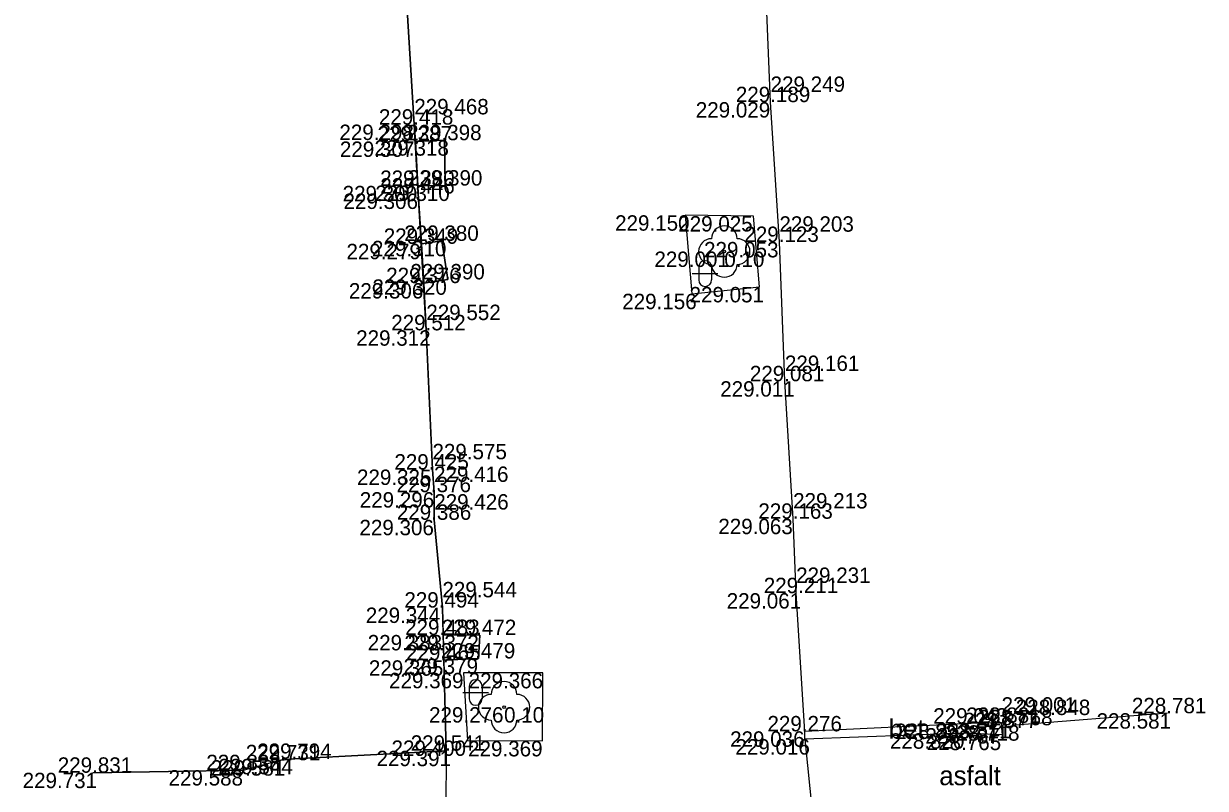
# Model space of a CAD drawing. Extents: x -599516 to -599132, y -1163668 to -1163119.
# Drawn here: x -599435.54 to -599412.52, y -1163405.8 to -1163390.89 of the extents above; entities that cross this region are included whole.
import ezdxf

# ---------------------------------------------------------------- set-up
doc = ezdxf.new("R2010")
doc.units = 0
for name, color, linetype in [('Bod-oznac1', 7, 'Continuous'), ('Bod-oznac2', 7, 'Continuous'), ('Bod-oznac3', 7, 'Continuous'), ('Bod-vyska1', 7, 'Continuous'), ('Bod-vyska2', 7, 'Continuous'), ('Bod-vyska3', 7, 'Continuous'), ('Z_cela-hrobu-dolni-linie', 7, 'Continuous'), ('Z_cela-hrobu-horni-linie', 7, 'Continuous'), ('Z_chodnik', 7, 'Continuous'), ('Z_komunikace', 7, 'Continuous'), ('Z_kultury-znacky', 7, 'Continuous'), ('Z_nove-stromy-prumer-kmene', 7, 'Continuous'), ('Z_popis-budov-povrchu', 7, 'Continuous'), ('Z_stromy-nove-vysazene', 7, 'Continuous'), ('Z_zpevnene-plochy', 7, 'Continuous')]:
    doc.layers.add(name, color=color, linetype=linetype)

msp = doc.modelspace()

# ---------------------------------------------------------------- linework, layer by layer
at = {"layer": 'Bod-oznac1'}
for p, q in [((-599420.994, -1163392.424), (-599420.994, -1163392.424)), ((-599427.935, -1163392.862), (-599427.935, -1163392.862)), ((-599427.914, -1163393.191), (-599427.914, -1163393.191)), ((-599427.345, -1163393.167), (-599427.345, -1163393.167)), ((-599427.865, -1163394.056), (-599427.865, -1163394.056)), ((-599427.856, -1163394.206), (-599427.856, -1163394.206)), ((-599427.33, -1163394.05), (-599427.33, -1163394.05)), ((-599422.659, -1163394.629), (-599422.659, -1163394.629)), ((-599421.325, -1163394.645), (-599421.325, -1163394.645)), ((-599427.395, -1163395.127), (-599427.395, -1163395.127)), ((-599420.822, -1163395.149), (-599420.822, -1163395.149)), ((-599427.795, -1163395.185), (-599427.795, -1163395.185)), ((-599421.895, -1163395.336), (-599421.895, -1163395.336)), ((-599427.752, -1163395.951), (-599427.752, -1163395.951)), ((-599427.283, -1163395.878), (-599427.283, -1163395.878)), ((-599421.208, -1163396.026), (-599421.208, -1163396.026)), ((-599422.529, -1163396.159), (-599422.529, -1163396.159)), ((-599427.701, -1163396.871), (-599427.701, -1163396.871)), ((-599420.715, -1163397.863), (-599420.715, -1163397.863)), ((-599427.581, -1163399.584), (-599427.581, -1163399.584)), ((-599427.55, -1163400.025), (-599427.55, -1163400.025)), ((-599427.546, -1163400.564), (-599427.546, -1163400.564)), ((-599420.555, -1163400.543), (-599420.555, -1163400.543)), ((-599420.496, -1163401.993), (-599420.496, -1163401.993)), ((-599427.387, -1163402.274), (-599427.387, -1163402.274)), ((-599427.372, -1163402.808), (-599427.372, -1163402.808)), ((-599426.656, -1163402.81), (-599426.656, -1163402.81)), ((-599427.36, -1163403.302), (-599427.36, -1163403.302)), ((-599426.682, -1163403.266), (-599426.682, -1163403.266)), ((-599426.979, -1163403.547), (-599426.979, -1163403.547)), ((-599425.429, -1163403.548), (-599425.429, -1163403.548)), ((-599426.186, -1163404.215), (-599426.186, -1163404.215)), ((-599413.265, -1163404.333), (-599413.265, -1163404.333)), ((-599417.086, -1163404.535), (-599417.086, -1163404.535)), ((-599416.494, -1163404.521), (-599416.494, -1163404.521)), ((-599416.494, -1163404.623), (-599416.494, -1163404.623)), ((-599416.216, -1163404.568), (-599416.216, -1163404.568)), ((-599420.326, -1163404.839), (-599420.326, -1163404.839)), ((-599420.325, -1163404.686), (-599420.325, -1163404.686)), ((-599417.189, -1163404.724), (-599417.189, -1163404.724)), ((-599416.481, -1163404.752), (-599416.481, -1163404.752)), ((-599427.315, -1163405.064), (-599427.315, -1163405.064)), ((-599426.9, -1163404.864), (-599426.9, -1163404.864)), ((-599425.439, -1163404.874), (-599425.439, -1163404.874)), ((-599430.533, -1163405.249), (-599430.533, -1163405.249)), ((-599430.259, -1163405.223), (-599430.259, -1163405.223)), ((-599434.197, -1163405.493), (-599434.197, -1163405.493)), ((-599431.251, -1163405.442), (-599431.251, -1163405.442))]:
    msp.add_line(p, q, dxfattribs=at)
at = {"layer": 'Bod-oznac2'}
for p, q in [((-599420.994, -1163392.424), (-599420.994, -1163392.424)), ((-599427.935, -1163392.862), (-599427.935, -1163392.862)), ((-599427.914, -1163393.191), (-599427.914, -1163393.191)), ((-599427.345, -1163393.167), (-599427.345, -1163393.167)), ((-599427.865, -1163394.056), (-599427.865, -1163394.056)), ((-599427.856, -1163394.206), (-599427.856, -1163394.206)), ((-599427.33, -1163394.05), (-599427.33, -1163394.05)), ((-599427.395, -1163395.127), (-599427.395, -1163395.127)), ((-599420.822, -1163395.149), (-599420.822, -1163395.149)), ((-599427.795, -1163395.185), (-599427.795, -1163395.185)), ((-599427.752, -1163395.951), (-599427.752, -1163395.951)), ((-599427.283, -1163395.878), (-599427.283, -1163395.878)), ((-599427.701, -1163396.871), (-599427.701, -1163396.871)), ((-599420.715, -1163397.863), (-599420.715, -1163397.863)), ((-599427.581, -1163399.584), (-599427.581, -1163399.584)), ((-599427.55, -1163400.025), (-599427.55, -1163400.025)), ((-599427.546, -1163400.564), (-599427.546, -1163400.564)), ((-599420.555, -1163400.543), (-599420.555, -1163400.543)), ((-599420.496, -1163401.993), (-599420.496, -1163401.993)), ((-599427.387, -1163402.274), (-599427.387, -1163402.274)), ((-599427.372, -1163402.808), (-599427.372, -1163402.808)), ((-599426.656, -1163402.81), (-599426.656, -1163402.81)), ((-599427.36, -1163403.302), (-599427.36, -1163403.302)), ((-599426.682, -1163403.266), (-599426.682, -1163403.266)), ((-599413.265, -1163404.333), (-599413.265, -1163404.333)), ((-599417.086, -1163404.535), (-599417.086, -1163404.535)), ((-599416.494, -1163404.521), (-599416.494, -1163404.521)), ((-599416.494, -1163404.623), (-599416.494, -1163404.623)), ((-599416.216, -1163404.568), (-599416.216, -1163404.568)), ((-599420.325, -1163404.686), (-599420.325, -1163404.686)), ((-599427.315, -1163405.064), (-599427.315, -1163405.064)), ((-599430.533, -1163405.249), (-599430.533, -1163405.249)), ((-599430.259, -1163405.223), (-599430.259, -1163405.223)), ((-599434.197, -1163405.493), (-599434.197, -1163405.493)), ((-599431.251, -1163405.442), (-599431.251, -1163405.442))]:
    msp.add_line(p, q, dxfattribs=at)
at = {"layer": 'Bod-oznac3'}
for p, q in [((-599420.994, -1163392.424), (-599420.994, -1163392.424)), ((-599427.935, -1163392.862), (-599427.935, -1163392.862)), ((-599420.822, -1163395.149), (-599420.822, -1163395.149)), ((-599427.701, -1163396.871), (-599427.701, -1163396.871)), ((-599420.715, -1163397.863), (-599420.715, -1163397.863)), ((-599427.581, -1163399.584), (-599427.581, -1163399.584)), ((-599427.55, -1163400.025), (-599427.55, -1163400.025)), ((-599427.546, -1163400.564), (-599427.546, -1163400.564)), ((-599420.555, -1163400.543), (-599420.555, -1163400.543)), ((-599420.496, -1163401.993), (-599420.496, -1163401.993)), ((-599427.387, -1163402.274), (-599427.387, -1163402.274)), ((-599416.494, -1163404.521), (-599416.494, -1163404.521)), ((-599416.216, -1163404.568), (-599416.216, -1163404.568))]:
    msp.add_line(p, q, dxfattribs=at)
at = {"layer": 'Z_cela-hrobu-dolni-linie'}
for points in [[(-599427.914, -1163393.191), (-599427.865, -1163394.056)], [(-599427.795, -1163395.185), (-599427.752, -1163395.951)], [(-599427.372, -1163402.808), (-599427.36, -1163403.302)]]:
    msp.add_lwpolyline(points, dxfattribs=at)
at = {"layer": 'Z_cela-hrobu-horni-linie'}
for points in [[(-599413.265, -1163404.333), (-599416.216, -1163404.568), (-599416.216, -1163404.568), (-599416.494, -1163404.623), (-599416.494, -1163404.521), (-599416.494, -1163404.521), (-599417.086, -1163404.535), (-599420.325, -1163404.686), (-599420.496, -1163401.993), (-599420.496, -1163401.993), (-599420.555, -1163400.543), (-599420.555, -1163400.543), (-599420.715, -1163397.863), (-599420.715, -1163397.863), (-599420.822, -1163395.149), (-599420.822, -1163395.149), (-599420.994, -1163392.424), (-599420.994, -1163392.424), (-599421.105, -1163389.706), (-599421.105, -1163389.706), (-599421.171, -1163388.422), (-599421.171, -1163388.422), (-599421.21, -1163387.338)], [(-599430.533, -1163405.249), (-599430.259, -1163405.223), (-599430.259, -1163405.223), (-599427.315, -1163405.064), (-599427.387, -1163402.274), (-599427.387, -1163402.274), (-599427.546, -1163400.564), (-599427.546, -1163400.564), (-599427.55, -1163400.025), (-599427.55, -1163400.025), (-599427.581, -1163399.584), (-599427.581, -1163399.584), (-599427.701, -1163396.871), (-599427.701, -1163396.871), (-599427.856, -1163394.206), (-599427.935, -1163392.862), (-599427.935, -1163392.862), (-599428.099, -1163390.196)], [(-599434.197, -1163405.493), (-599431.251, -1163405.442)]]:
    msp.add_lwpolyline(points, dxfattribs=at)
at = {"layer": 'Z_chodnik'}
for points in [[(-599413.265, -1163404.333), (-599416.216, -1163404.568), (-599416.494, -1163404.623)], [(-599416.494, -1163404.623), (-599416.494, -1163404.521), (-599417.086, -1163404.535), (-599420.325, -1163404.686)], [(-599427.315, -1163405.064), (-599430.259, -1163405.223), (-599430.533, -1163405.249), (-599431.251, -1163405.442), (-599434.197, -1163405.493)]]:
    msp.add_lwpolyline(points, dxfattribs=at)
at = {"layer": 'Z_komunikace'}
for p, q in [((-599420.326, -1163404.839), (-599420.158, -1163406.535)), ((-599427.315, -1163405.064), (-599427.32, -1163406.221))]:
    msp.add_line(p, q, dxfattribs=at)
for points in [[(-599420.326, -1163404.839), (-599420.325, -1163404.686), (-599420.496, -1163401.993), (-599420.555, -1163400.543), (-599420.715, -1163397.863), (-599420.822, -1163395.149), (-599420.994, -1163392.424), (-599421.105, -1163389.706), (-599421.171, -1163388.422), (-599421.21, -1163387.338), (-599421.232, -1163386.775), (-599421.287, -1163385.685), (-599421.322, -1163384.75), (-599421.381, -1163383.944), (-599421.383, -1163383.029), (-599421.477, -1163381.595), (-599422.124, -1163381.432)], [(-599428.099, -1163390.196), (-599427.935, -1163392.862), (-599427.914, -1163393.191), (-599427.345, -1163393.167), (-599427.33, -1163394.05), (-599427.865, -1163394.056), (-599427.856, -1163394.206), (-599427.795, -1163395.185), (-599427.395, -1163395.127), (-599427.283, -1163395.878), (-599427.752, -1163395.951), (-599427.701, -1163396.871), (-599427.581, -1163399.584), (-599427.55, -1163400.025), (-599427.546, -1163400.564), (-599427.387, -1163402.274), (-599427.372, -1163402.808), (-599426.656, -1163402.81), (-599426.682, -1163403.266), (-599427.36, -1163403.302), (-599427.315, -1163405.064)], [(-599422.529, -1163396.159), (-599421.208, -1163396.026), (-599421.325, -1163394.645), (-599422.659, -1163394.629), (-599422.529, -1163396.159)], [(-599425.439, -1163404.874), (-599425.429, -1163403.548), (-599426.979, -1163403.547), (-599426.9, -1163404.864), (-599425.439, -1163404.874)]]:
    msp.add_lwpolyline(points, dxfattribs=at)
at = {"layer": 'Z_kultury-znacky'}
for p, q in [((-599422.394, -1163395.64), (-599422.394, -1163395.89)), ((-599422.144, -1163395.64), (-599422.144, -1163395.89)), ((-599422.519, -1163395.765), (-599422.019, -1163395.765)), ((-599426.99, -1163403.929), (-599426.49, -1163403.929)), ((-599426.865, -1163403.804), (-599426.865, -1163404.054)), ((-599426.615, -1163403.804), (-599426.615, -1163404.054))]:
    msp.add_line(p, q, dxfattribs=at)
for centre, start, end in [((-599422.269, -1163395.64), 0, 180), ((-599422.269, -1163395.89), 180, 0), ((-599426.74, -1163403.804), 0, 180), ((-599426.74, -1163404.054), 180, 0)]:
    msp.add_arc(centre, 0.125, start, end, dxfattribs=at)
at = {"layer": 'Z_stromy-nove-vysazene'}
for centre in [(-599421.895, -1163395.336), (-599426.186, -1163404.215)]:
    msp.add_circle(centre, 0.025, dxfattribs=at)
for centre, start, end in [((-599421.895, -1163395.086), 0, 180), ((-599422.145, -1163395.336), 90, 270), ((-599421.645, -1163395.336), 270, 90), ((-599421.895, -1163395.586), 180, 0), ((-599426.186, -1163403.965), 0, 180), ((-599426.436, -1163404.215), 90, 270), ((-599425.936, -1163404.215), 270, 90), ((-599426.186, -1163404.465), 180, 0)]:
    msp.add_arc(centre, 0.25, start, end, dxfattribs=at)
at = {"layer": 'Z_zpevnene-plochy'}
for points in [[(-599427.865, -1163394.056), (-599427.33, -1163394.05), (-599427.345, -1163393.167), (-599427.914, -1163393.191)], [(-599427.752, -1163395.951), (-599427.283, -1163395.878), (-599427.395, -1163395.127), (-599427.795, -1163395.185)], [(-599427.36, -1163403.302), (-599426.682, -1163403.266), (-599426.656, -1163402.81), (-599427.372, -1163402.808)], [(-599416.494, -1163404.623), (-599416.481, -1163404.752), (-599417.189, -1163404.724), (-599420.326, -1163404.839)]]:
    msp.add_lwpolyline(points, dxfattribs=at)

# ---------------------------------------------------------------- texts
at = {"layer": 'Bod-vyska1'}
for s, p in [('229.029', (-599422.451, -1163392.724)), ('229.298', (-599429.394, -1163393.162)), ('229.307', (-599429.384, -1163393.491)), ('229.318', (-599428.711, -1163393.467)), ('229.300', (-599429.331, -1163394.356)), ('229.306', (-599429.313, -1163394.506)), ('229.310', (-599428.694, -1163394.35)), ('229.150', (-599424.023, -1163394.929)), ('229.025', (-599422.793, -1163394.945)), ('229.279', (-599429.256, -1163395.485)), ('229.310', (-599428.759, -1163395.427)), ('229.053', (-599422.29, -1163395.449)), ('229.001', (-599423.257, -1163395.636)), ('229.320', (-599428.751, -1163396.178)), ('229.306', (-599429.209, -1163396.251)), ('229.051', (-599422.572, -1163396.326)), ('229.156', (-599423.884, -1163396.459)), ('229.312', (-599429.067, -1163397.171)), ('229.011', (-599421.975, -1163398.163)), ('229.325', (-599429.051, -1163399.884)), ('229.296', (-599428.997, -1163400.325)), ('229.306', (-599429.003, -1163400.864)), ('229.063', (-599422.012, -1163400.843)), ('229.061', (-599421.849, -1163402.293)), ('229.344', (-599428.88, -1163402.574)), ('229.383', (-599428.842, -1163403.108)), ('229.372', (-599428.128, -1163403.11)), ('229.365', (-599428.819, -1163403.602)), ('229.379', (-599428.143, -1163403.566)), ('229.369', (-599428.426, -1163403.847)), ('229.366', (-599426.876, -1163403.848)), ('229.276', (-599427.647, -1163404.515)), ('228.581', (-599414.643, -1163404.633)), ('228.853', (-599418.568, -1163404.835)), ('228.787', (-599417.979, -1163404.923)), ('228.811', (-599417.768, -1163404.821)), ('228.718', (-599417.595, -1163404.868)), ('229.036', (-599421.782, -1163404.986)), ('229.016', (-599421.679, -1163405.139)), ('228.820', (-599418.669, -1163405.024)), ('228.765', (-599417.953, -1163405.052)), ('229.391', (-599428.67, -1163405.364)), ('229.400', (-599428.378, -1163405.164)), ('229.369', (-599426.886, -1163405.174)), ('229.581', (-599431.899, -1163405.549)), ('229.544', (-599431.752, -1163405.523)), ('229.731', (-599435.565, -1163405.793)), ('229.588', (-599432.721, -1163405.742))]:
    msp.add_text(s, height=0.3, dxfattribs=at).set_placement(p)
at = {"layer": 'Bod-vyska2'}
for s, p in [('229.189', (-599421.671, -1163392.424)), ('229.418', (-599428.624, -1163392.862)), ('229.398', (-599428.074, -1163393.167)), ('229.387', (-599428.65, -1163393.191)), ('229.380', (-599428.599, -1163394.056)), ('229.390', (-599428.058, -1163394.05)), ('229.446', (-599428.597, -1163394.206)), ('229.349', (-599428.53, -1163395.185)), ('229.380', (-599428.129, -1163395.127)), ('229.123', (-599421.505, -1163395.149)), ('229.390', (-599428.011, -1163395.878)), ('229.376', (-599428.482, -1163395.951)), ('229.512', (-599428.384, -1163396.871)), ('229.081', (-599421.397, -1163397.863)), ('229.425', (-599428.322, -1163399.584)), ('229.376', (-599428.28, -1163400.025)), ('229.163', (-599421.232, -1163400.543)), ('229.386', (-599428.275, -1163400.564)), ('229.211', (-599421.127, -1163401.993)), ('229.494', (-599428.128, -1163402.274)), ('229.483', (-599428.113, -1163402.808)), ('229.472', (-599427.398, -1163402.81)), ('229.465', (-599428.095, -1163403.302)), ('229.479', (-599427.418, -1163403.266)), ('228.781', (-599413.955, -1163404.333)), ('229.276', (-599421.055, -1163404.686)), ('229.043', (-599417.826, -1163404.535)), ('228.877', (-599417.237, -1163404.623)), ('228.881', (-599417.183, -1163404.521)), ('228.768', (-599416.952, -1163404.568)), ('229.541', (-599428.004, -1163405.064)), ('229.731', (-599431.217, -1163405.249)), ('229.794', (-599430.995, -1163405.223)), ('229.831', (-599434.88, -1163405.493)), ('229.838', (-599431.986, -1163405.442))]:
    msp.add_text(s, height=0.3, dxfattribs=at).set_placement(p)
at = {"layer": 'Bod-vyska3'}
for s, p in [('229.249', (-599420.994, -1163392.224)), ('229.468', (-599427.935, -1163392.662)), ('229.203', (-599420.822, -1163394.949)), ('229.552', (-599427.701, -1163396.671)), ('229.161', (-599420.715, -1163397.663)), ('229.575', (-599427.581, -1163399.384)), ('229.416', (-599427.55, -1163399.825)), ('229.426', (-599427.546, -1163400.364)), ('229.213', (-599420.555, -1163400.343)), ('229.231', (-599420.496, -1163401.793)), ('229.544', (-599427.387, -1163402.074)), ('229.001', (-599416.494, -1163404.321)), ('228.848', (-599416.216, -1163404.368))]:
    msp.add_text(s, height=0.3, dxfattribs=at).set_placement(p)
at = {"layer": 'Z_nove-stromy-prumer-kmene'}
for p in [(-599421.895, -1163395.636), (-599426.186, -1163404.515)]:
    msp.add_text('0.10', height=0.3, dxfattribs=at).set_placement(p)
at = {"layer": 'Z_popis-budov-povrchu'}
for s, p in [('bet.', (-599418.693, -1163404.826)), ('asfalt', (-599417.707, -1163405.736))]:
    msp.add_text(s, height=0.375, dxfattribs=at).set_placement(p)

doc.saveas('drawing.dxf')
